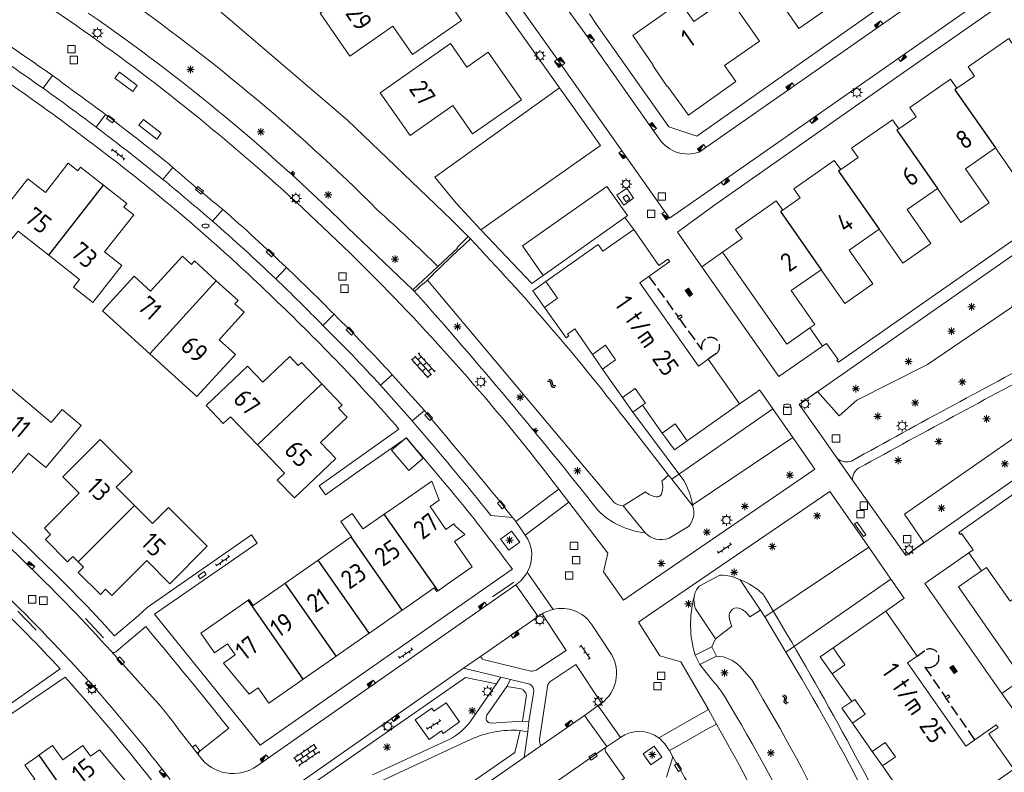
# Model space of a CAD drawing. Extents: x 168769 to 512904, y 516715 to 1559940.
# Tile 261 of 299: x 171265 to 171397, y 520010 to 520111. Entities that reach past the tile are written whole.
import ezdxf

# ---------------------------------------------------------------- set-up
doc = ezdxf.new("R2010")
doc.units = 0
doc.header["$MEASUREMENT"] = 0
doc.linetypes.add('OVERBOUW', pattern=[2, 1.5, -0.5])
doc.layers.get('0').update_dxf_attribs({"linetype": 'CONTINUOUS'})
for name, color, linetype, lineweight in [('+Overig_opstal_BWT', 4, 'CONTINUOUS', 0), ('B01_HOOFDGEBOUW', 10, 'CONTINUOUS', 0), ('B02_bijgebouw', 12, 'CONTINUOUS', 0), ('B04_KUNSTWERK', 32, 'CONTINUOUS', 0), ('B07_scheidingsmuur', 14, 'CONTINUOUS', 25), ('B51_Luifel', 7, 'OVERBOUW', 25), ('Q04_wegmarkering', 7, 'CONTINUOUS', 0), ('Q21_LANTAARNPAAL', 7, 'CONTINUOUS', 18), ('Q23_kolk', 7, 'CONTINUOUS', 18), ('Q26_BOOM', 7, 'CONTINUOUS', 18), ('Q28_rioolput', 7, 'CONTINUOUS', 18), ('Q92_BRANDKRAAN', 7, 'CONTINUOUS', 0), ('Q96_STRAATKOLK', 7, 'CONTINUOUS', 0), ('Q97_TROTTOIRKOLK', 7, 'CONTINUOUS', 0), ('S02_symb_open_verh', 7, 'CONTINUOUS', 13), ('T09_INSTEEKSLOOT', 72, 'CONTINUOUS', 0), ('T51_CULTUURSCHEIDING', 3, 'CONTINUOUS', 0), ('V00_kant_verharding', 252, 'CONTINUOUS', 0), ('V04_Kant_op_inrit', 254, 'CONTINUOUS', 13), ('V11_VERKEERSDREMPEL', 7, 'CONTINUOUS', 0), ('W00_KANT_WATER', 140, 'CONTINUOUS', 0)]:
    doc.layers.add(name, color=color, linetype=linetype, lineweight=lineweight)
for name, color, linetype in [('S04_Talud', 7, 'CONTINUOUS'), ('S05_Water', 132, 'CONTINUOUS'), ('Z02_Huisnummer', 253, 'CONTINUOUS')]:
    doc.layers.add(name, color=color, linetype=linetype)
doc.styles.add('ISOCP', font='isocp.shx', dxfattribs={"height": 1.8})

# ---------------------------------------------------------------- blocks, each defined once
blk = doc.blocks.new('Q28')
at = {"color": 0}
blk.add_lwpolyline([(1, 1), (1, -1), (-1, -1), (-1, 1)], close=True, dxfattribs=at)
blk = doc.blocks.new('S05')
at = {"color": 0}
for p, q in [((0.08, 0.3), (0.38, 0.59)), ((0.11, -0.19), (0.41, 0.09)), ((0.38, 0.59), (0.68, 0.71)), ((0.41, 0.09), (0.71, 0.21)), ((0.68, 0.71), (1.01, 0.62)), ((0.71, 0.21), (1.02, 0.12)), ((1.01, 0.62), (1.33, 0.37)), ((1.02, 0.12), (1.36, -0.12)), ((1.33, 0.37), (1.66, 0.13)), ((1.66, 0.13), (1.97, 0.04)), ((1.97, 0.04), (2.28, 0.16)), ((2.28, 0.16), (2.58, 0.44)), ((1.36, -0.12), (1.68, -0.37)), ((1.68, -0.37), (2, -0.46)), ((2, -0.46), (2.31, -0.33)), ((2.31, -0.33), (2.61, -0.05))]:
    blk.add_line(p, q, dxfattribs=at)
blk = doc.blocks.new('S04')
at = {"color": 0}
for p, q in [((0, 0.5), (0.5, 0.5)), ((0, 0.25), (1, 0.25)), ((0, 0), (0.5, 0)), ((0, -0.25), (1, -0.25)), ((0, -0.5), (0.5, -0.5))]:
    blk.add_line(p, q, dxfattribs=at)
blk = doc.blocks.new('Q92')
at = {"color": 0}
blk.add_ellipse((0, 0), major_axis=(-0.991, 0), ratio=0.499983, start_param=1.570796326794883, end_param=7.853981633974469, dxfattribs=at)
blk = doc.blocks.new('Q21')
at = {"color": 0}
for points in [[(-1.5, 0), (-1, 0)], [(-1.06, 1.06), (-0.71, 0.71)], [(0, 1.5), (0, 1)], [(1.06, 1.06), (0.71, 0.71)], [(1.5, 0), (1, 0)], [(-1.06, -1.06), (-0.71, -0.71)], [(0, -1.5), (0, -1)], [(1.06, -1.06), (0.71, -0.71)]]:
    blk.add_lwpolyline(points, dxfattribs=at)
blk.add_circle((0, 0), 1, dxfattribs=at)
blk = doc.blocks.new('Q97')
blk.add_hatch(color=256).paths.add_polyline_path([(-1, 1), (-1, 0), (1, 1)])
blk.add_line((1, 1), (-1, 0))
at = {"color": 0}
for points in [[(-1, 0), (-1, 1), (1, 1), (1, 0), (-1, 0)], [(0, 0.8), (0, 1)]]:
    blk.add_lwpolyline(points, dxfattribs=at)
blk = doc.blocks.new('Q23')
at = {"color": 0}
blk.add_lwpolyline([(0.99, -0.5), (-0.99, -0.5), (-0.99, 0.5), (0.99, 0.5), (0.99, -0.5)], dxfattribs=at)
blk = doc.blocks.new('S026')
for p, q in [((0, 0), (4.4, 0)), ((0.2, 0.5), (0.2, 0)), ((1.2, 0), (1.2, -0.5)), ((2.2, 0.5), (2.2, 0)), ((3.2, 0), (3.2, -0.5)), ((4.2, 0.5), (4.2, 0))]:
    blk.add_line(p, q)
blk = doc.blocks.new('S024')
at = {"color": 0}
for p, q in [((0, 1.2), (6.7, 1.2)), ((0, 0), (6.7, 0)), ((0.2, 1.2), (0.2, 0)), ((1.25, 1.5), (1.25, 1.2)), ((1.25, 0), (1.25, -1.2)), ((2.3, 1.2), (2.3, 0)), ((3.35, 1.5), (3.35, 1.2)), ((3.35, 0), (3.35, -1.2)), ((4.4, 1.2), (4.4, 0)), ((5.45, 1.5), (5.45, 1.2)), ((5.45, 0), (5.45, -1.2)), ((6.5, 1.2), (6.5, 0)), ((0, -1.2), (6.7, -1.2)), ((0.2, -1.2), (0.2, -1.5)), ((2.3, -1.2), (2.3, -1.5)), ((4.4, -1.2), (4.4, -1.5)), ((6.5, -1.2), (6.5, -1.5))]:
    blk.add_line(p, q, dxfattribs=at)
blk = doc.blocks.new('Q26')
at = {"color": 0}
for p, q in [((-1, 0), (1, 0)), ((-0.7, 0.7), (0.7, -0.7)), ((0.7, 0.7), (-0.7, -0.7)), ((0, 1), (0, -1))]:
    blk.add_line(p, q, dxfattribs=at)
blk = doc.blocks.new('Q96')
for p, q in [((-1, 0.88), (1, 0.88)), ((-1, 0.75), (1, 0.75)), ((-1, 0.63), (1, 0.63)), ((-1, 0.5), (1, 0.5)), ((-1, 0.38), (1, 0.38)), ((-1, 0.25), (1, 0.25)), ((-1, 0.12), (1, 0.12))]:
    blk.add_line(p, q)
at = {"color": 0}
blk.add_lwpolyline([(1, 1), (1, 0), (-1, 0), (-1, 1), (1, 1)], dxfattribs=at)

msp = doc.modelspace()

# ---------------------------------------------------------------- linework, layer by layer
at = {"layer": '+Overig_opstal_BWT'}
msp.add_lwpolyline([(171377.02, 520043.16), (171377.35, 520043.39), (171378.53, 520041.7), (171378.2, 520041.47), (171377.02, 520043.16)], dxfattribs=at)
at = {"layer": 'B01_HOOFDGEBOUW'}
for points in [[(171367.82, 520118.38), (171364.84, 520116.31), (171369.56, 520109.51), (171377.97, 520115.38), (171373.25, 520122.17), (171370.24, 520120.08)], [(171324.34, 520110.58), (171317.79, 520106.01), (171315.13, 520109.81), (171309.39, 520105.81), (171305.39, 520111.54), (171314.82, 520118.11), (171317.02, 520114.96), (171319.89, 520116.97), (171324.34, 520110.58)], [(171347.29, 520108.58), (171350.05, 520104.6), (171349.97, 520104.55), (171351.92, 520101.74), (171351.96, 520101.77), (171354.74, 520097.91), (171361.1, 520102.41), (171359.6, 520104.54), (171364.27, 520107.81), (171360.16, 520113.69), (171355.49, 520110.42), (171353.66, 520113.04), (171347.29, 520108.58)], [(171390.73, 520101.49), (171393.07, 520103.12), (171392.21, 520104.35), (171397.67, 520108.15), (171398.52, 520106.92)], [(171313.44, 520100.89), (171322.88, 520107.48), (171325.07, 520104.33), (171327.94, 520106.33), (171332.38, 520099.94), (171325.84, 520095.37), (171323.18, 520099.17), (171317.46, 520095.16), (171313.44, 520100.89)], [(171382.94, 520096.04), (171385.28, 520097.68), (171384.42, 520098.91), (171389.87, 520102.72), (171390.73, 520101.49)], [(171403.68, 520098.93), (171399.67, 520096.14), (171404.52, 520089.17), (171400.73, 520086.55), (171395.89, 520093.5)], [(171382.08, 520097.27), (171376.62, 520093.46), (171377.48, 520092.23), (171375.16, 520090.6)], [(171382.08, 520097.27), (171382.94, 520096.04)], [(171395.89, 520093.5), (171391.88, 520090.71), (171395.03, 520086.16), (171391.26, 520083.53), (171388.11, 520088.07)], [(171276.4, 520088.5), (171273.31, 520090.92), (171272.93, 520090.44), (171271.64, 520091.46), (171268.59, 520087.55), (171266.25, 520089.38)], [(171367.39, 520085.18), (171369.73, 520086.8), (171368.86, 520088.03), (171374.3, 520091.83), (171375.16, 520090.6)], [(171266.25, 520089.38), (171261.51, 520083.37)], [(171278.84, 520077.74), (171276.53, 520079.6), (171280.43, 520084.55), (171279.12, 520085.57), (171279.51, 520086.05), (171276.4, 520088.5)], [(171388.11, 520088.07), (171384.08, 520085.27), (171387.24, 520080.72)], [(171359.31, 520079.54), (171361.94, 520081.36), (171361.08, 520082.59), (171366.52, 520086.4), (171367.39, 520085.18)], [(171269.06, 520079.13), (171264.94, 520082.35), (171264.11, 520081.31), (171261.51, 520083.37)], [(171354.57, 520054.26), (171361.6, 520059.21), (171357.4, 520065.2), (171356.09, 520064.28), (171348.23, 520075.42), (171352.26, 520078.27), (171352.01, 520078.62), (171350.78, 520077.75), (171347.43, 520082.57), (171343.29, 520079.66), (171342.65, 520080.56), (171335.64, 520075.61)], [(171380.3, 520082.62), (171376.3, 520079.82), (171379.46, 520075.28), (171375.69, 520072.65), (171372.52, 520077.19)], [(171387.24, 520080.72), (171383.47, 520078.07), (171380.3, 520082.62)], [(171274.94, 520072.8), (171272.35, 520074.86), (171273.17, 520075.9), (171269.06, 520079.13)], [(171291.49, 520075.72), (171288.58, 520078.37), (171288.16, 520077.91), (171286.95, 520079.02), (171282.68, 520074.34), (171280.49, 520076.33)], [(171359.31, 520079.54), (171356.54, 520077.59), (171366.86, 520062.88), (171372.72, 520066.96), (171371.02, 520069.39)], [(171367.92, 520067.21), (171359.31, 520079.54)], [(171274.94, 520072.8), (171278.84, 520077.74)], [(171280.49, 520076.33), (171276.26, 520071.67)], [(171372.52, 520077.19), (171368.52, 520074.39), (171371.68, 520069.85)], [(171295.22, 520071.5), (171294, 520072.61), (171294.41, 520073.07), (171291.49, 520075.72)], [(171335.64, 520075.61), (171333.9, 520074.38), (171335.48, 520072.12)], [(171335.64, 520075.61), (171337.2, 520073.36), (171335.48, 520072.12)], [(171276.26, 520071.67), (171282.61, 520065.91)], [(171295.22, 520071.5), (171291.88, 520067.82), (171294.07, 520065.83)], [(171335.48, 520072.12), (171338.39, 520068.09), (171338.73, 520068.34), (171338.57, 520068.57), (171339.53, 520069.26), (171341.9, 520065.83)], [(171371.02, 520069.39), (171371.68, 520069.85)], [(171367.92, 520067.21), (171371.02, 520069.39)], [(171262.07, 520048.38), (171259.52, 520050.53), (171260.17, 520051.29), (171256.92, 520054.03), (171256.28, 520053.27), (171253.73, 520055.41), (171254.38, 520056.18), (171253.98, 520056.51), (171257.2, 520060.34), (171254.91, 520062.27), (171259.66, 520067.9), (171262.22, 520065.74), (171260.74, 520063.98), (171269.35, 520056.72), (171270.83, 520058.48), (171273.39, 520056.32), (171268.64, 520050.69), (171266.34, 520052.62), (171263.12, 520048.8), (171262.71, 520049.14), (171262.07, 520048.38)], [(171341.9, 520065.83), (171343.64, 520067.07), (171344.98, 520065.14), (171343.24, 520063.89)], [(171282.61, 520065.91), (171288.9, 520060.2)], [(171288.9, 520060.2), (171294.07, 520065.83)], [(171343.24, 520063.89), (171341.9, 520065.83)], [(171295.69, 520064.27), (171290.15, 520058.99)], [(171305.62, 520061.92), (171302.91, 520064.77), (171302.46, 520064.35), (171301.33, 520065.55), (171297.74, 520062.12), (171295.69, 520064.27)], [(171343.24, 520063.89), (171345.92, 520060.09)], [(171309.04, 520057.44), (171307.89, 520058.64), (171308.34, 520059.06), (171305.62, 520061.92)], [(171345.92, 520060.09), (171347.63, 520061.3), (171349.02, 520059.34), (171348.61, 520059.04)], [(171297.01, 520053.72), (171293.41, 520057.5), (171292.43, 520056.58), (171290.15, 520058.99)], [(171345.92, 520060.09), (171347.3, 520058.13)], [(171348.61, 520059.04), (171347.3, 520058.13)], [(171348.61, 520059.04), (171351.25, 520055.31)], [(171309.04, 520057.44), (171305.46, 520054.06)], [(171351.25, 520055.31), (171352.98, 520056.53), (171354.57, 520054.26)], [(171351.25, 520055.31), (171351.79, 520054.57)], [(171410.84, 520055.91), (171417.43, 520046.5), (171413.42, 520043.69), (171410.24, 520048.22), (171406.49, 520045.59), (171409.65, 520041.06), (171405.63, 520038.24), (171402.47, 520042.78), (171398.7, 520040.14), (171401.87, 520035.6), (171397.86, 520032.8), (171394.67, 520037.33), (171394.02, 520036.87)], [(171270.94, 520049.46), (171275.94, 520054.45)], [(171275.94, 520054.45), (171280.22, 520050.18), (171278.1, 520048.06), (171282.97, 520043.2), (171285.09, 520045.33), (171290.29, 520040.16), (171285.28, 520035.14), (171282.18, 520038.24)], [(171305.46, 520054.06), (171307.51, 520051.9), (171301.96, 520046.64), (171299.66, 520049.01), (171300.62, 520049.94), (171297.01, 520053.72)], [(171351.79, 520054.57), (171352.88, 520053.07), (171354.57, 520054.26)], [(171270.94, 520049.46), (171273.11, 520047.26), (171268.46, 520042.6), (171269.29, 520041.75), (171268.6, 520041.05), (171271.57, 520038.08), (171272.27, 520038.79), (171273.7, 520037.37), (171272.99, 520036.66), (171275.96, 520033.7), (171276.67, 520034.4), (171277.49, 520033.56)], [(171314, 520044.45), (171315.23, 520045.31), (171320.36, 520048.88), (171321.35, 520046.33), (171320.13, 520045.48), (171321.99, 520042.79), (171322.25, 520042.42), (171323.33, 520043.17), (171323.51, 520042.91), (171324.81, 520041.75), (171323.42, 520040.78), (171325.76, 520037.39), (171322.39, 520035.03), (171321.2, 520034.19)], [(171309.61, 520041.42), (171308.18, 520043.47), (171309.71, 520044.54), (171311.15, 520042.47)], [(171314, 520044.45), (171311.16, 520042.47)], [(171305.16, 520038.31), (171309.58, 520041.4)], [(171309.58, 520041.4), (171309.61, 520041.42)], [(171394.02, 520036.87), (171392.33, 520039.29), (171386.42, 520035.17)], [(171277.49, 520033.56), (171282.18, 520038.24)], [(171300.73, 520035.21), (171305.16, 520038.31)], [(171394.02, 520036.87), (171390.92, 520034.7), (171399.53, 520022.38)], [(171295.76, 520032.93), (171295.88, 520033.01), (171296.44, 520032.21), (171300.24, 520034.87), (171300.73, 520035.21)], [(171316.41, 520031.59), (171317.05, 520032.04), (171320.69, 520034.57), (171321.05, 520034.09), (171321.2, 520034.19)], [(171386.42, 520035.17), (171396.75, 520020.43)], [(171294.7, 520032.19), (171295.76, 520032.93)], [(171294.04, 520025.6), (171292.99, 520027.1), (171291.27, 520025.89), (171289.44, 520028.51), (171294.7, 520032.19)], [(171311.98, 520028.51), (171312.06, 520028.56), (171316.41, 520031.59)], [(171387.81, 520001.54), (171394.85, 520006.47), (171394.19, 520007.41), (171398.33, 520010.29), (171395.01, 520015.02), (171396.24, 520015.88), (171395.99, 520016.23), (171391.91, 520013.37), (171384.12, 520024.53), (171385.39, 520025.45), (171381.18, 520031.47), (171374.14, 520026.55)], [(171307.55, 520025.42), (171311.98, 520028.51)], [(171374.01, 520023.08), (171372.41, 520025.34), (171374.14, 520026.55)], [(171374.14, 520026.55), (171375.72, 520024.28), (171374.01, 520023.08)], [(171292.45, 520024.48), (171294.04, 520025.6)], [(171303.13, 520022.34), (171307.06, 520025.08), (171307.55, 520025.42)], [(171292.45, 520024.48), (171295.88, 520020.34)], [(171295.88, 520020.34), (171297.11, 520021.19), (171298.54, 520019.15), (171302.07, 520021.6), (171303.13, 520022.34)], [(171374.01, 520023.08), (171376.63, 520019.35)], [(171396.75, 520020.43), (171399.53, 520022.38)], [(171376.63, 520019.35), (171377.06, 520019.65), (171378.45, 520017.67), (171376.72, 520016.46)], [(171376.72, 520016.46), (171375.31, 520018.47), (171376.63, 520019.35)], [(171376.72, 520016.46), (171379.38, 520012.66)], [(171267.7, 520012.16), (171269.57, 520013.47), (171270.92, 520011.56), (171273.63, 520013.46), (171274.62, 520012.05), (171275.86, 520012.9), (171279.28, 520008.77), (171277.7, 520007.65), (171279.12, 520005.6), (171274.53, 520002.39)], [(171379.38, 520012.66), (171381.13, 520013.89), (171382.48, 520011.97), (171380.74, 520010.74)], [(171264.78, 520007.26), (171267.2, 520008.95), (171265.86, 520010.86), (171267.31, 520011.88)], [(171267.31, 520011.88), (171267.7, 520012.16)], [(171380.74, 520010.74), (171379.38, 520012.66)], [(171380.74, 520010.74), (171383.12, 520007.33), (171382.16, 520006.66), (171382, 520006.89), (171381.65, 520006.65), (171384.5, 520002.59)]]:
    msp.add_lwpolyline(points, dxfattribs=at)
at = {"layer": 'B02_bijgebouw'}
msp.add_lwpolyline([(171316.93, 520054.66), (171319.22, 520051.95), (171317.27, 520050.31), (171314.98, 520053.02), (171316.93, 520054.66)], dxfattribs=at)
at = {"layer": 'B04_KUNSTWERK'}
for points in [[(171345.99, 520086.85), (171346.38, 520086.29), (171346.88, 520086.66), (171346.48, 520087.21), (171345.99, 520086.85)], [(171318.05, 520074.27), (171319.19, 520075.34), (171319.24, 520075.28), (171319.78, 520075.78), (171320.54, 520076.53), (171320.51, 520076.56), (171323.98, 520079.9), (171324.01, 520079.86), (171325.54, 520081.31), (171325.23, 520081.63), (171323.75, 520080.15), (171323.79, 520080.09)], [(171318.05, 520074.27), (171319.19, 520075.34), (171319.24, 520075.28), (171319.78, 520075.78), (171320.54, 520076.53), (171320.51, 520076.56), (171323.98, 520079.9), (171324.01, 520079.86), (171325.54, 520081.31), (171325.23, 520081.63), (171323.75, 520080.15), (171323.79, 520080.09)], [(171321.18, 520077.63), (171323.79, 520080.09)], [(171317.85, 520074.5), (171321.18, 520077.63)], [(171317.85, 520074.5), (171321.18, 520077.63)], [(171318.05, 520074.27), (171317.85, 520074.5)], [(171318.05, 520074.27), (171317.85, 520074.5)], [(171353.48, 520070.58), (171353.29, 520070.84), (171353.73, 520071.16), (171353.92, 520070.89), (171353.48, 520070.58)], [(171358.53, 520025.44), (171357.91, 520026.7), (171355.64, 520025.59), (171356.29, 520024.33), (171358.53, 520025.44)], [(171389.33, 520019.69), (171389.14, 520019.95), (171389.58, 520020.26), (171389.77, 520020), (171389.33, 520019.69)]]:
    msp.add_lwpolyline(points, dxfattribs=at)
at = {"layer": 'B07_scheidingsmuur'}
for points in [[(171390.73, 520101.49), (171390.45, 520101.3), (171395.89, 520093.5)], [(171382.94, 520096.04), (171382.69, 520095.87), (171388.11, 520088.07)], [(171375.16, 520090.6), (171374.88, 520090.41), (171380.3, 520082.62)], [(171269.06, 520079.13), (171276.4, 520088.5)], [(171367.39, 520085.18), (171367.09, 520084.97), (171372.52, 520077.19)], [(171282.61, 520065.91), (171291.49, 520075.72)], [(171297.01, 520053.72), (171305.62, 520061.92)], [(171272.99, 520038.08), (171280.54, 520045.63)], [(171321.2, 520034.19), (171314, 520044.45)], [(171316.41, 520031.59), (171309.58, 520041.4)], [(171311.98, 520028.51), (171305.16, 520038.31)], [(171307.55, 520025.42), (171300.73, 520035.21)], [(171303.13, 520022.34), (171295.76, 520032.93)], [(171267.7, 520012.16), (171274.53, 520002.39)]]:
    msp.add_lwpolyline(points, dxfattribs=at)
at = {"layer": 'B51_Luifel'}
for points in [[(171349.45, 520076.29), (171353.36, 520070.89)], [(171353.54, 520070.63), (171356.55, 520066.48)], [(171358.42, 520065.91), (171357.4, 520065.2)], [(171385.39, 520025.45), (171386.41, 520026.18)], [(171386.41, 520023.97), (171389.17, 520019.97)], [(171393.14, 520014.23), (171389.35, 520019.71)]]:
    msp.add_lwpolyline(points, dxfattribs=at)
for points in [[(171358.42, 520065.91, 1), (171357.03, 520067.9, 0.307521), (171356.55, 520066.48, 0.335845)], [(171386.41, 520026.18, -1), (171387.82, 520024.22, -0.231656), (171386.41, 520023.97)]]:
    msp.add_lwpolyline(points, format="xyb", dxfattribs=at)
at = {"layer": 'Q04_wegmarkering'}
for points in [[(171269.53, 520103.21, 0.01036), (171259.87, 520109.76)], [(171276.65, 520097.99, 0.001041), (171269.53, 520103.21)], [(171285.68, 520090.9, 0.00831), (171276.65, 520097.99)], [(171292.37, 520085.26, -0.010644), (171285.68, 520090.9)], [(171300.89, 520077.49, 0.012395), (171292.37, 520085.26)], [(171307.3, 520071.22, 0.004494), (171300.89, 520077.49)], [(171315.08, 520063.11, 0.011139), (171307.3, 520071.22)], [(171331.2, 520044.01, 0.007653), (171319.37, 520058.32)], [(171282.89, 520020.01, -0.028938), (171286.35, 520015.77)], [(171364.52, 519989.12, 0.022554), (171352.67, 520011.95)]]:
    msp.add_lwpolyline(points, format="xyb", dxfattribs=at)
for points in [[(171268.28, 520101.49), (171269.53, 520103.21)], [(171281.37, 520101.54), (171281.37, 520101.53)], [(171337.48, 520101.57), (171342.99, 520093.84), (171326.94, 520082.52)], [(171275.38, 520096.3), (171276.65, 520097.99)], [(171284.34, 520089.29), (171285.68, 520090.9)], [(171335.28, 520076.42), (171332.51, 520080.41), (171343.8, 520088.34), (171346.6, 520084.45), (171346.25, 520084.19)], [(171290.98, 520083.7), (171292.37, 520085.26)], [(171299.46, 520075.96), (171300.89, 520077.49)], [(171305.78, 520069.72), (171307.3, 520071.22)], [(171313.5, 520061.72), (171315.08, 520063.11)], [(171319.37, 520058.32), (171315.08, 520063.11)], [(171319.37, 520058.32), (171317.75, 520056.95)], [(171277.39, 520026.1), (171282.89, 520020.01)], [(171286.35, 520015.77), (171289.23, 520012.04)], [(171330.48, 520004.04), (171343.77, 520013.31)]]:
    msp.add_lwpolyline(points, dxfattribs=at)
at = {"layer": 'Q96_STRAATKOLK'}
for points in [[(171345.99, 520086.85), (171346.38, 520086.29), (171346.88, 520086.66), (171346.48, 520087.21), (171345.99, 520086.85)], [(171353.48, 520070.58), (171353.29, 520070.84), (171353.73, 520071.16), (171353.92, 520070.89), (171353.48, 520070.58)], [(171389.33, 520019.69), (171389.14, 520019.95), (171389.58, 520020.26), (171389.77, 520020), (171389.33, 520019.69)]]:
    msp.add_lwpolyline(points, dxfattribs=at)
at = {"layer": 'T09_INSTEEKSLOOT'}
for points in [[(171310.08, 520081.85, 0.045331), (171274.33, 520111.56)], [(171342.6, 520045, 0.015407), (171318.05, 520074.27)], [(171355.36, 520045.51, 0.089768), (171354.13, 520048.98)], [(171348.95, 520041.96, -0.174094), (171342.6, 520045)], [(171361.7, 520035.65, -0.094039), (171364.72, 520033.77)], [(171355.64, 520025.59, -0.138911), (171355.52, 520033.37)], [(171364.72, 520033.77, -0.021387), (171384.12, 519998.57)], [(171357.96, 520022.17, -0.056909), (171359.6, 520020.06)], [(171359.6, 520020.06, -0.042949), (171380.38, 519977.44)]]:
    msp.add_lwpolyline(points, format="xyb", dxfattribs=at)
for points in [[(171310.08, 520081.85), (171317.85, 520074.5)], [(171354.13, 520048.98), (171347.3, 520058.13)], [(171356.29, 520024.33), (171357.96, 520022.17)]]:
    msp.add_lwpolyline(points, dxfattribs=at)
at = {"layer": 'T51_CULTUURSCHEIDING'}
for points in [[(171401.99, 520078.31), (171399.08, 520076.36), (171398.07, 520072.19), (171386.78, 520064.48), (171377.31, 520059.73), (171374.94, 520057.62), (171372.05, 520060.86)], [(171386.31, 520040.67), (171383.68, 520044.46), (171400.15, 520055.88), (171405.18, 520056.58), (171414.29, 520062.77), (171416.42, 520061.73)], [(171352.52, 520049.12), (171366.06, 520058.55)], [(171368.72, 520054.71), (171355.24, 520045.65)], [(171364.97, 520030.7), (171378.91, 520040.02)], [(171367.8, 520025.99), (171381.86, 520035.77)], [(171329.04, 520021.72), (171324.89, 520022.58), (171298.74, 520004.41)], [(171330.4, 520021.36), (171332.34, 520021.05)], [(171333.05, 520020.22), (171332.53, 520016.72)], [(171295.22, 519987.39), (171331.49, 520012.55), (171332.22, 520015.49)]]:
    msp.add_lwpolyline(points, dxfattribs=at)
msp.add_lwpolyline([(171332.34, 520021.05, -0.241043), (171333.05, 520020.22)], format="xyb", dxfattribs=at)
at = {"layer": 'V00_kant_verharding'}
for p, q in [((171372.74, 520066.99), (171373.27, 520067.3)), ((171373.27, 520067.3), (171374.83, 520065.17)), ((171374.83, 520065.17), (171374.65, 520065.05)), ((171374.65, 520065.05), (171374.84, 520064.79)), ((171361.6, 520059.21), (171363.94, 520060.84)), ((171372.31, 520055.28), (171369.59, 520059.15)), ((171374.74, 520051.87), (171372.31, 520055.28)), ((171376.74, 520048.99), (171374.74, 520051.87)), ((171381.18, 520042.72), (171376.74, 520048.99)), ((171383.86, 520038.94), (171381.18, 520042.72)), ((171390.97, 520042.01), (171391.17, 520041.75)), ((171391.17, 520041.75), (171391.35, 520041.87)), ((171391.35, 520041.87), (171392.9, 520039.69)), ((171392.9, 520039.69), (171392.33, 520039.29)), ((171326.89, 520025.4), (171334.6, 520030.76)), ((171324.62, 520023.83), (171326.89, 520025.4)), ((171298.14, 520005.32), (171324.62, 520023.83)), ((171329.64, 520022.64), (171324.62, 520023.83)), ((171330.93, 520022.31), (171329.64, 520022.64)), ((171333.5, 520021.68), (171330.93, 520022.31)), ((171295.97, 519986.27), (171332.75, 520011.88))]:
    msp.add_line(p, q, dxfattribs=at)
for points in [[(171454.07, 520161.35), (171428.99, 520143.8), (171356.19, 520092.94)], [(171355.87, 520095.09), (171380.46, 520112.33), (171406.54, 520130.53), (171427.82, 520145.37)], [(171477.92, 520136.78), (171429.4, 520102.89), (171374.84, 520064.79)], [(171356.92, 520087.36), (171403.26, 520119.75)], [(171383.13, 520103.28), (171402.96, 520117.15)], [(171331.45, 520113.45), (171336.78, 520105.98)], [(171337.39, 520113.7), (171340.86, 520108.88)], [(171329.82, 520112.29), (171337.48, 520101.57)], [(171341.48, 520111.46), (171342.42, 520110.01)], [(171355.87, 520095.09), (171352.11, 520096.32), (171342.42, 520110.01)], [(171349.78, 520096.23), (171340.86, 520108.88)], [(171336.78, 520105.98), (171351.88, 520084.58)], [(171280.3, 520101.05), (171280.91, 520101.85), (171278.51, 520103.66), (171277.9, 520102.86), (171280.3, 520101.05)], [(171358.09, 520085.76), (171383.13, 520103.28)], [(171337.48, 520101.57), (171320.78, 520089.58), (171323.64, 520086.1), (171326.94, 520082.52), (171333.78, 520075.35), (171335.28, 520076.42), (171346.25, 520084.19), (171347.43, 520082.57)], [(171283.51, 520094.67), (171281.12, 520096.54), (171281.75, 520097.33), (171284.13, 520095.46), (171283.51, 520094.67)], [(171349.78, 520096.23), (171350.89, 520094.67)], [(171396.75, 520020.43), (171400.38, 520015.4), (171449.97, 520050.23), (171447.4, 520054.02), (171462.68, 520064.66), (171465.27, 520060.98), (171488.21, 520077.08), (171514.81, 520095.75), (171516.05, 520093.98)], [(171347.41, 520086.78), (171346.49, 520088.11), (171345.17, 520087.16), (171346.1, 520085.82), (171347.41, 520086.78)], [(171352.23, 520084.08), (171356.92, 520087.36)], [(171358.09, 520085.76), (171353.28, 520082.24), (171356.54, 520077.59)], [(171351.88, 520084.58), (171352.19, 520084.12)], [(171369.59, 520059.15), (171405.9, 520084.5)], [(171317.75, 520056.95), (171313.5, 520061.72)], [(171383.86, 520038.94), (171416.42, 520061.73)], [(171363.94, 520060.84), (171364.29, 520061.09)], [(171364.29, 520061.09), (171366.06, 520058.55), (171368.72, 520054.71), (171371.67, 520050.46)], [(171310.2, 520049.95), (171306.14, 520047.04), (171305.26, 520048.25), (171315.97, 520055.84)], [(171390.97, 520042.01), (171410.83, 520055.91)], [(171316.96, 520054.69), (171310.2, 520049.95)], [(171371.67, 520050.46), (171347.68, 520034.04)], [(171352.09, 520049.66), (171352.52, 520049.12), (171355.24, 520045.65), (171355.36, 520045.51)], [(171338.75, 520046.08), (171337.37, 520047.82)], [(171349.68, 520031.12), (171373.71, 520047.51)], [(171373.71, 520047.51), (171378.91, 520040.02), (171381.86, 520035.77), (171383.64, 520033.2)], [(171338.75, 520046.08), (171343.94, 520039.23)], [(171346.03, 520045.56), (171348.95, 520041.96)], [(171332.9, 520041.66), (171331.63, 520043.46), (171331.2, 520044.01), (171328.29, 520044.28)], [(171331.04, 520042.18), (171329.59, 520041.09), (171330.7, 520039.64), (171332.15, 520040.72), (171331.04, 520042.18)], [(171352.15, 520041.25), (171354.76, 520042.79)], [(171277.86, 520028.15), (171281.05, 520030.84), (171282.23, 520031.96), (171296.2, 520041.67), (171296.96, 520040.56), (171283.2, 520031.08)], [(171343.94, 520039.23), (171343.39, 520036.71), (171346.05, 520032.93)], [(171330.98, 520036.94), (171297.39, 520013.53), (171283.62, 520030.56)], [(171330.98, 520036.94), (171331.16, 520037.08)], [(171356.19, 520034.81), (171358.95, 520036.28)], [(171361.7, 520035.65), (171364.43, 520031.61)], [(171296.95, 520010.73), (171331.64, 520034.98)], [(171347.68, 520034.04), (171346.05, 520032.93)], [(171383.64, 520033.2), (171381.18, 520031.47)], [(171358.38, 520027.76), (171355.72, 520031.79)], [(171283.2, 520031.08), (171283.62, 520030.56)], [(171334.6, 520030.76), (171335.17, 520031.11)], [(171338.37, 520026.21), (171335.17, 520031.11)], [(171349.68, 520031.12), (171348.05, 520030)], [(171348.05, 520030), (171350.9, 520025.47), (171353.73, 520024.69)], [(171278.04, 520026.02), (171282.04, 520029.43)], [(171344.46, 520025.67), (171341.78, 520029.71)], [(171334.36, 520023.57), (171338.37, 520026.21)], [(171327.6, 520024.88), (171333.65, 520023.43)], [(171357.44, 520018.28), (171353.73, 520024.69)], [(171270.57, 520023.76), (171254.23, 520012.27), (171254.82, 520011.51), (171259.13, 520014.43), (171271.24, 520022.63)], [(171339.68, 520024.32), (171336.19, 520021.98), (171335.9, 520021.66), (171334.79, 520014.26)], [(171339.68, 520024.32), (171343.09, 520019.12)], [(171330.93, 520022.31), (171330.4, 520021.36), (171327.76, 520017.53)], [(171329.04, 520021.72), (171329.64, 520022.64)], [(171329.04, 520021.72), (171325.61, 520016.78)], [(171333.39, 520016.66), (171334.02, 520020.73)], [(171324.09, 520016.66), (171321.87, 520015.1), (171321.66, 520015.44), (171320.01, 520014.28), (171318.15, 520016.91), (171320.38, 520018.46), (171320.66, 520018.07), (171322.29, 520019.17), (171324.09, 520016.66)], [(171340.83, 520017.51), (171343.09, 520019.12)], [(171358.5, 520016.33), (171357.44, 520018.28)], [(171335.01, 520013.48), (171340.83, 520017.51)], [(171293.17, 520015.78), (171289.34, 520012.74)], [(171328.29, 520016.45), (171332.53, 520016.72)], [(171332.22, 520015.49), (171333.22, 520015.31)], [(171332.53, 520016.72), (171333.39, 520016.66)], [(171333.22, 520015.31), (171333.39, 520016.66)], [(171322.78, 520014.3), (171312.44, 520009.54)], [(171312.76, 520008.33), (171325.57, 520014.28)], [(171332.75, 520011.88), (171333.22, 520015.31)], [(171345.65, 520014.53), (171343.77, 520013.31)], [(171332.75, 520011.88), (171335.01, 520013.48)], [(171351.2, 520011.9), (171350.18, 520013.37), (171348.69, 520012.35), (171349.71, 520010.88), (171351.2, 520011.9)], [(171343.65, 520012.66), (171346.19, 520009.11), (171333.51, 520000.28), (171331, 520003.84)], [(171351.8, 520009.22), (171352.67, 520011.95), (171352.2, 520012.79)]]:
    msp.add_lwpolyline(points, dxfattribs=at)
for points in [[(171282.35, 520102.86, 0.032825), (171250.42, 520124.02)], [(171268.28, 520101.49, 0.014017), (171258.71, 520107.97)], [(171281.87, 520088.64, 0.018398), (171262.83, 520102.8)], [(171312.02, 520076.82, 0.03394), (171282.35, 520102.86)], [(171275.38, 520096.3, 0.00757), (171268.28, 520101.49)], [(171284.34, 520089.29, 0.008461), (171275.38, 520096.3)], [(171350.89, 520094.67, 0.337487), (171356.19, 520092.94)], [(171299.65, 520072.91, 0.024142), (171281.87, 520088.64)], [(171290.98, 520083.7, 0.004085), (171284.34, 520089.29)], [(171299.46, 520075.96, 0.011839), (171290.98, 520083.7)], [(171337.37, 520047.82, 0.033693), (171312.02, 520076.82)], [(171305.78, 520069.72, 0.010436), (171299.46, 520075.96)], [(171315.97, 520055.84, 0.02363), (171299.65, 520072.91)], [(171313.5, 520061.72, 0.013679), (171305.78, 520069.72)], [(171403.98, 520066.38, 0.005953), (171376.62, 520051.57)], [(171377.55, 520050.61, -0.003885), (171404.62, 520065.22)], [(171328.29, 520044.28, 0.008144), (171317.75, 520056.95)], [(171324.26, 520046.01, 0.003511), (171316.96, 520054.69)], [(171376.62, 520051.57, -0.256118), (171374.74, 520051.87)], [(171254.6, 520050.43, -0.020702), (171267.67, 520038.62)], [(171376.74, 520048.99, -0.270439), (171377.55, 520050.61)], [(171253.46, 520049.11, -0.024122), (171266.46, 520037.42)], [(171331.16, 520037.08, 0.011448), (171324.26, 520046.01)], [(171354.76, 520042.79, 0.263449), (171355.36, 520045.51)], [(171348.95, 520041.96, 0.298489), (171352.15, 520041.25)], [(171333.15, 520036.68, 0.295528), (171332.9, 520041.66)], [(171267.67, 520038.62, -0.018737), (171277.86, 520028.15)], [(171266.46, 520037.42, -0.016815), (171277.39, 520026.1)], [(171331.64, 520034.98, 0.097797), (171333.15, 520036.68)], [(171358.95, 520036.28, -0.130115), (171361.7, 520035.65)], [(171262.9, 520034.04, -0.01555), (171274.69, 520021.78)], [(171356.19, 520034.81, 0.142857), (171355.52, 520033.37)], [(171261.67, 520032.77, -0.016196), (171270.57, 520023.76)], [(171355.52, 520033.37, 0.142044), (171355.72, 520031.79)], [(171335.17, 520031.11, -0.055543), (171335.96, 520031.48, 0.004043), (171336.61, 520031.7)], [(171341.78, 520029.71, 0.308815), (171336.61, 520031.7)], [(171282.04, 520029.43, -0.004646), (171293.17, 520015.78)], [(171277.39, 520026.1, 0.406287), (171278.04, 520026.02)], [(171326.89, 520025.4, 0.273911), (171327.6, 520024.88)], [(171343.09, 520019.12, 0.379135), (171344.46, 520025.67)], [(171333.65, 520023.43, 0.121998), (171334.36, 520023.57)], [(171271.24, 520022.63, -0.016127), (171283.75, 520007.67)], [(171274.69, 520021.78, -0.016134), (171285.31, 520008.92)], [(171334.02, 520020.73, 0.324982), (171333.5, 520021.68)], [(171325.61, 520016.78, -0.110193), (171322.78, 520014.3)], [(171327.76, 520017.53, 0.570994), (171328.29, 520016.45)], [(171325.57, 520014.28, -0.122108), (171332.22, 520015.49)], [(171373.55, 519986.55, 0.024983), (171358.5, 520016.33)], [(171334.79, 520014.26, 0.177581), (171335.01, 520013.48)], [(171350.78, 520014.48, 0.332098), (171345.65, 520014.53)], [(171352.2, 520012.79, 0.09597), (171350.78, 520014.48)], [(171343.77, 520013.31, 0.396579), (171343.65, 520012.66)], [(171289.34, 520012.74, 0.43432), (171289.23, 520012.04)], [(171289.23, 520012.04, 0.410412), (171296.95, 520010.73)]]:
    msp.add_lwpolyline(points, format="xyb", dxfattribs=at)
at = {"layer": 'V04_Kant_op_inrit'}
for points in [[(171328.52, 520033.37), (171331.37, 520035.34)], [(171267.36, 520028.94), (171264.89, 520031.45)], [(171276.37, 520027.88), (171273.99, 520030.46)]]:
    msp.add_lwpolyline(points, dxfattribs=at)
at = {"layer": 'V11_VERKEERSDREMPEL'}
for p, q in [((171369.59, 520059.15), (171372.05, 520060.86)), ((171383.86, 520038.94), (171386.31, 520040.67))]:
    msp.add_line(p, q, dxfattribs=at)
for points in [[(171331.63, 520043.46), (171332.83, 520044.35), (171336.07, 520046.83), (171337.37, 520047.82)], [(171332.9, 520041.66), (171338.75, 520046.08)], [(171336.61, 520031.7), (171333.15, 520036.68)], [(171334.6, 520030.76), (171331.64, 520034.98)], [(171345.65, 520014.53), (171342.64, 520018.8)], [(171350.78, 520014.48), (171357.44, 520018.28)], [(171343.8, 520013.33), (171340.83, 520017.51)], [(171358.5, 520016.33), (171357.08, 520015.57), (171353.52, 520013.51), (171352.2, 520012.79)]]:
    msp.add_lwpolyline(points, dxfattribs=at)
at = {"layer": 'W00_KANT_WATER'}
for points in [[(171189.26, 520175.79), (171198.83, 520167.65), (171211.71, 520159.3), (171220.15, 520154.89), (171227.21, 520151.83), (171249.46, 520140.82), (171270.59, 520127.68), (171290.62, 520112.96), (171309.09, 520097.2), (171323, 520083.85), (171325.23, 520081.63)], [(171344.8, 520046.02), (171319.78, 520075.78)], [(171351.19, 520048.87), (171352.09, 520049.66), (171346.14, 520057.34)], [(171348.98, 520047.44), (171346.03, 520045.56)], [(171364.43, 520031.61), (171362.99, 520030.72)], [(171364.43, 520031.61), (171364.97, 520030.7), (171367.8, 520025.99), (171369.99, 520022.32)], [(171360.55, 520029.47), (171358.38, 520027.76), (171357.91, 520026.7)], [(171361.63, 520024.08), (171363.24, 520022.25)]]:
    msp.add_lwpolyline(points, dxfattribs=at)
for points in [[(171313.15, 520085.14, 0.045091), (171276.96, 520115.21)], [(171321.18, 520077.63, 0.010117), (171313.15, 520085.14)], [(171346.14, 520057.34, 0.026525), (171325.54, 520081.31)], [(171351.13, 520047.14, 0.182387), (171351.19, 520048.87)], [(171348.98, 520047.44, 0.144845), (171350.44, 520046.79)], [(171350.44, 520046.79, 0.371378), (171351.13, 520047.14)], [(171346.03, 520045.56, -0.14581), (171344.8, 520046.02)], [(171360.55, 520029.47, -0.074904), (171360.21, 520030.72, -0.604859), (171361.78, 520031.78, -0.110402), (171362.99, 520030.72)], [(171358.53, 520025.44, -0.189913), (171361.63, 520024.08)], [(171384.35, 519978.95, 0.042963), (171363.24, 520022.25)], [(171389.96, 519980.97, 0.04032), (171369.99, 520022.32)]]:
    msp.add_lwpolyline(points, format="xyb", dxfattribs=at)

# ---------------------------------------------------------------- block references
at = {"layer": 'Q21_LANTAARNPAAL', "xscale": 0.5, "yscale": 0.5}
for p in [(171275.57, 520108.89), (171334.85, 520105.85), (171377.31, 520100.94), (171346.41, 520088.67), (171302.15, 520086.75), (171326.95, 520062.18), (171370.36, 520059.23), (171383.39, 520056.29), (171359.84, 520043.66), (171384.32, 520039.7), (171334.83, 520030.29), (171274.84, 520021.05), (171327.85, 520020.71), (171342.71, 520019.34), (171314.47, 520016.04)]:
    msp.add_blockref('Q21', p, dxfattribs=at)
at = {"layer": 'Q23_kolk'}
for p, xscale, yscale, rotation in [((171277.32, 520097.37), 0.4999999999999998, 0.4999999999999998, 144.3557998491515), ((171289.25, 520087.83), 0.5, 0.5, 141.3759960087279), ((171298.7, 520079.43), 0.4999999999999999, 0.4999999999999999, 138.4045183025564), ((171309.41, 520068.96), 0.4999999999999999, 0.4999999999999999, 135.6482979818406), ((171319.94, 520057.53), 0.4999999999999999, 0.4999999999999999, 132.6511362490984), ((171329.69, 520045.72), 0.4999999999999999, 0.4999999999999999, 129.4828640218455), ((171289.61, 520036.29), 0.5, 0.5, 214.9779322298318), ((171278.68, 520024.82), 0.4999999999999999, 0.4999999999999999, 312.1618812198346), ((171288.8, 520013.01), 0.4999999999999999, 0.4999999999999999, 308.3824573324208), ((171341.97, 520012), 0.5, 0.5, 34.69152881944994), ((171353.37, 520010.56), 0.4999999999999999, 0.4999999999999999, 120.6689266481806)]:
    msp.add_blockref('Q23', p, dxfattribs=dict(at, xscale=xscale, yscale=yscale, rotation=rotation))
at = {"layer": 'Q26_BOOM', "xscale": 0.5, "yscale": 0.5}
for p in [(171288.03, 520103.99), (171297.46, 520095.66), (171306.47, 520087.23), (171315.44, 520078.61), (171392.7, 520072.21), (171323.8, 520069.56), (171390, 520068.96), (171384.24, 520064.89), (171377.17, 520061.26), (171391.45, 520062.16), (171332.2, 520060.1), (171385.13, 520059.36), (171380.11, 520057.55), (171394.71, 520057.21), (171388.28, 520054.19), (171382.84, 520051.66), (171397.14, 520051.2), (171339.9, 520050.25), (171368.33, 520049.69), (171362.32, 520045.5), (171372.01, 520044.23), (171388.67, 520045.27), (171357.23, 520042.03), (171330.8, 520040.96), (171365.99, 520040.11), (171351.12, 520037.86), (171360.87, 520036.66), (171354.74, 520032.44), (171359.58, 520023.21), (171325.79, 520018.12), (171314.37, 520013.24), (171365.8, 520012.47), (171349.91, 520012.25)]:
    msp.add_blockref('Q26', p, dxfattribs=at)
at = {"layer": 'Q28_rioolput', "xscale": 0.5, "yscale": 0.5}
for p in [(171272.09, 520106.74), (171272.4, 520105.27), (171351.19, 520087), (171349.77, 520084.67), (171308.41, 520076.28), (171308.67, 520074.65), (171368, 520058.29), (171374.52, 520054.59), (171378.24, 520045.59), (171377.8, 520044.44), (171339.42, 520040.22), (171384.05, 520041.1), (171339.7, 520038.3), (171338.78, 520036.23), (171266.83, 520033.04), (171268.32, 520032.86), (171351.11, 520022.79), (171350.61, 520021.43)]:
    msp.add_blockref('Q28', p, dxfattribs=at)
at = {"layer": 'Q92_BRANDKRAAN', "xscale": 0.5, "yscale": 0.5}
for p in [(171290.06, 520083.05), (171367.98, 520058.95)]:
    msp.add_blockref('Q92', p, dxfattribs=at)
at = {"layer": 'Q96_STRAATKOLK', "xscale": 0.5, "yscale": 0.5, "rotation": 125.4076166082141}
for p in [(171355.03, 520074.31), (171390.49, 520023.79)]:
    msp.add_blockref('Q96', p, dxfattribs=at)
at = {"layer": 'Q97_TROTTOIRKOLK'}
for p, xscale, yscale, rotation in [((171380.37, 520109.84), 0.4999999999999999, 0.4999999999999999, 34.99582604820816), ((171341.45, 520108.05), 0.4999999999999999, 0.4999999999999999, 305.0248732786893), ((171337.49, 520104.97), 0.5000000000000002, 0.5000000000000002, 125.3112134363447), ((171383.28, 520105.76), 0.5, 0.5, 214.858462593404), ((171368.52, 520101.53), 0.5, 0.5, 34.77227097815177), ((171371.41, 520097.48), 0.5, 0.5, 214.9543772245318), ((171349.78, 520096.23), 0.4999999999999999, 0.4999999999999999, 305.1515396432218), ((171356.65, 520093.26), 0.4999999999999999, 0.4999999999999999, 34.46003377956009), ((171346.14, 520092.72), 0.4999999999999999, 0.4999999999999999, 125.2313573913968), ((171359.55, 520089.2), 0.5, 0.5, 215.3310903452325), ((171351.88, 520084.58), 0.4999999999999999, 0.4999999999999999, 125.1845393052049), ((171266.46, 520037.42), 0.5, 0.5, 316.2115279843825), ((171327.31, 520031.97), 0.5, 0.5, 34.73068375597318), ((171331.38, 520028.53), 0.4999999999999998, 0.4999999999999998, 214.62684247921), ((171274.69, 520021.78), 0.4999999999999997, 0.4999999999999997, 131.9154976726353), ((171312.4, 520021.54), 0.5, 0.5, 34.88617997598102), ((171315.36, 520017.38), 0.4999999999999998, 0.4999999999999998, 215.0677552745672), ((171338.92, 520016.18), 0.5, 0.5, 34.81481972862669), ((171298.07, 520011.52), 0.5, 0.5, 35.34490468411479), ((171284.55, 520009.9), 0.4999999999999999, 0.4999999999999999, 129.2777046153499)]:
    msp.add_blockref('Q97', p, dxfattribs=dict(at, xscale=xscale, yscale=yscale, rotation=rotation))
at = {"layer": 'Q97_TROTTOIRKOLK', "color": 1, "xscale": 0.5, "yscale": 0.5, "rotation": 306.0105254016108}
msp.add_blockref('Q97', (171337.49, 520104.95), dxfattribs=at)
at = {"layer": 'S02_symb_open_verh'}
for name, p, xscale, yscale, rotation in [('S026', (171279.25, 520092), 0.4999999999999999, 0.4999999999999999, 142.3189861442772), ('S024', (171320.35, 520063.13), 0.4999999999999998, 0.4999999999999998, 131.8644688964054), ('S026', (171358.69, 520039.23), 0.5, 0.5, 33.90575865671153), ('S026', (171291.46, 520037.55), 0.5, 0.5, 34.41974667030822), ('S026', (171315.98, 520025.17), 0.5, 0.5, 33.67522009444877), ('S026', (171341.6, 520025.1), 0.5, 0.5, 125.5495789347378), ('S024', (171302.2, 520011.29), 0.5, 0.5, 33.67521774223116)]:
    msp.add_blockref(name, p, dxfattribs=dict(at, xscale=xscale, yscale=yscale, rotation=rotation))
at = {"layer": 'S02_symb_open_verh', "xscale": 0.5, "yscale": 0.5, "zscale": 0.7040917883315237, "rotation": 32.1686737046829}
msp.add_blockref('S026', (171319.72, 520015.64), dxfattribs=at)
at = {"layer": 'S04_Talud', "xscale": 0.5, "yscale": 0.5}
for p, zscale, rotation in [((171301.61, 520089.92), 1.119080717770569, 47.60130423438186), ((171334.09, 520055.54), 2.07812086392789, 38.9176572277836)]:
    msp.add_blockref('S04', p, dxfattribs=dict(at, zscale=zscale, rotation=rotation))
at = {"layer": 'S05_Water'}
for p, xscale, yscale, rotation in [((171336.98, 520061.52), 0.5, 0.5, 136.9958556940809), ((171368.09, 520019.05), 0.4999999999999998, 0.4999999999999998, 117.247961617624)]:
    msp.add_blockref('S05', p, dxfattribs=dict(at, xscale=xscale, yscale=yscale, rotation=rotation))

# ---------------------------------------------------------------- texts
at = {"layer": 'Z02_Huisnummer', "style": 'ISOCP'}
for s, rotation, p in [('29', 304.9027, (171308.68, 520111.54)), ('1', 34.9698, (171354.91, 520106.84)), ('27', 305.0652, (171317.21, 520101.42)), ('8', 34.9249, (171391.69, 520093.15)), ('6', 34.9249, (171384.49, 520088.23)), ('75', 321.8273, (171265.61, 520083.81)), ('4', 34.9249, (171375.72, 520082.02)), ('73', 319.6758, (171271.8, 520079.22)), ('2', 34.9249, (171368.21, 520076.78)), ('71', 317.7556, (171280.74, 520072.05)), ('1 t/m 25', 304.7306, (171344.73, 520072.58)), ('69', 317.7556, (171286.53, 520066.71)), ('67', 313.576, (171293.59, 520059.74)), ('11', 319.8374, (171263.53, 520055.96)), ('65', 312.7362, (171300.44, 520052.89)), ('13', 315.1207, (171273.93, 520047.85)), ('27', 37.5237, (171319.12, 520040.93)), ('15', 315.1656, (171281.22, 520040.47)), ('25', 34.2147, (171313.79, 520037.34)), ('23', 34.2147, (171309.29, 520034.29)), ('21', 34.2147, (171304.73, 520031.14)), ('19', 34.2147, (171299.83, 520027.81)), ('17', 37.5237, (171295.29, 520024.72)), ('1 t/m 25', 304.7306, (171380.52, 520023.39)), ('15', 37.5237, (171273.37, 520008.28))]:
    msp.add_text(s, height=2.5, rotation=rotation, dxfattribs=at).set_placement(p)

doc.saveas('drawing.dxf')
